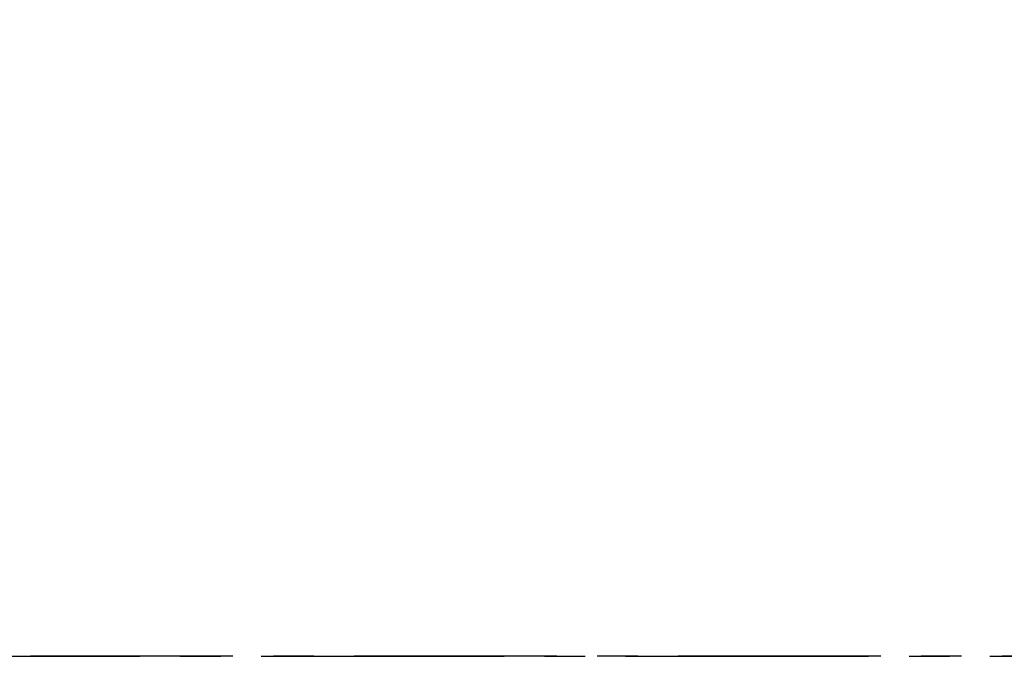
# Model space of a CAD drawing. Header units: millimetres. Extents: x -50096 to 615650, y 194565 to 243945.
# Tile 276 of 354: x 254826 to 254903, y 221663 to 221713. Entities that reach past the tile are written whole.
import ezdxf

# ---------------------------------------------------------------- set-up
doc = ezdxf.new("R2010")
doc.units = ezdxf.units.MM
doc.linetypes.add('CENTER2', pattern=[28.575, 19.05, -3.175, 3.175, -3.175])
doc.linetypes.add('осевая', pattern=[50.8, 31.75, -6.35, 6.35, -6.35])
doc.layers.add('ГТО-2_Оси_025', color=6, linetype='осевая', lineweight=25)
doc.layers.add('ГТО-2_Размеры_035', color=2, linetype='Continuous', lineweight=35)
doc.layers.add('ГТО-2_Штриховка_018', color=7, linetype='Continuous', lineweight=18, true_color=0x6b6b6b)
doc.layers.add('ОЗиМ Оси', color=4, linetype='CENTER2')

# ---------------------------------------------------------------- blocks, each defined once
blk = doc.blocks.new('ОГСО_Затвор_План')
at = {"layer": 'ГТО-2_Оси_025', "ltscale": 0.5}
blk.add_line((1439.692, 0), (-1270.296, 0), dxfattribs=at)
blk = doc.blocks.new('A$C1AA538EC')
at = {"layer": 'ГТО-2_Размеры_035', "rotation": 0.0001303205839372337}
blk.add_blockref('ОГСО_Затвор_План', (0, -11100.085), dxfattribs=at)

msp = doc.modelspace()

# ---------------------------------------------------------------- hatches: boundary and pattern name
at = {"layer": 'ГТО-2_Штриховка_018'}
h = msp.add_hatch(dxfattribs=at)
h.set_pattern_fill('ANSI35', color=256, scale=100)
h.set_pattern_definition([(45, (-115466.6, -494469.8), (-449.0128, 449.0128), []), (45, (-115017.6, -494469.8), (-449.0128, 449.0128), [793.75, -158.75, 0, -158.75])])
h.paths.add_polyline_path([(243988.45, 233562.872), (247488.45, 233562.872), (247488.45, 236562.872), (227633.45, 236562.872), (227633.45, 228037.872), (232688.45, 228037.872), (232688.45, 229062.872), (243988.45, 229062.872)])
edge = h.paths.add_edge_path(flags=16)
edge.add_arc((234968.45, 232762.782), 1700, 0, 360)
edge = h.paths.add_edge_path(flags=16)
edge.add_arc((255968.45, 232762.782), 1700, 0, 360)
h.paths.add_polyline_path([(264438.45, 224462.872), (264438.45, 224822.872), (265938.45, 224822.872), (265938.45, 224462.872), (276518.45, 224462.872), (276518.45, 221662.696), (278018.45, 221662.696), (278018.45, 225962.872), (263788.45, 225962.872), (263788.45, 236562.872), (247488.45, 236562.872), (247488.45, 233562.872), (250988.45, 233562.872), (250988.45, 229062.872), (262288.45, 229062.872), (262288.45, 226212.872), (247488.45, 226212.872), (247488.45, 224462.872), (252623.45, 224462.872), (252623.45, 224822.872), (254123.45, 224822.872), (254123.45, 224462.872), (258378.45, 224462.872), (258378.45, 224822.871), (259878.45, 224822.871), (259878.45, 224462.872)])

# ---------------------------------------------------------------- linework, layer by layer
at = {"layer": 'ОЗиМ Оси'}
msp.add_line((221126.464, 221662.696), (278990.576, 221662.696), dxfattribs=at)

# ---------------------------------------------------------------- block references
at = {"layer": 'ГТО-2_Размеры_035'}
msp.add_blockref('A$C1AA538EC', (255968.45, 232762.782), dxfattribs=at)

doc.saveas('drawing.dxf')
